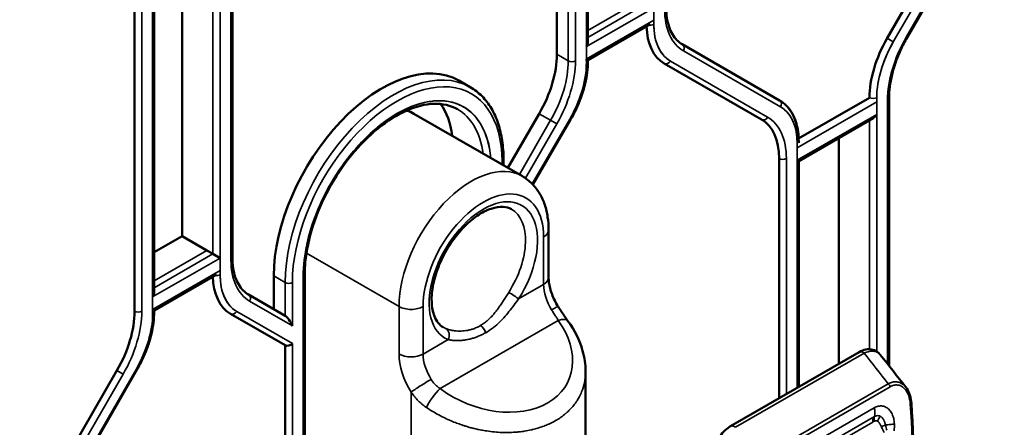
# Model space of a CAD drawing. Header units: millimetres. Extents: x 0 to 14369, y -869 to 2970.
# Tile 499 of 656: x 3604 to 3662, y 1329 to 1353. Entities that reach past the tile are written whole.
import ezdxf

# ---------------------------------------------------------------- set-up
doc = ezdxf.new("R2010")
doc.units = ezdxf.units.MM
doc.header["$LTSCALE"] = 10
doc.layers.add('Sichtbar (ISO)', color=7, linetype='Continuous', lineweight=50)
doc.layers.add('Sichtbar schmal (ISO)', color=7, linetype='Continuous', lineweight=35)

msp = doc.modelspace()

# ---------------------------------------------------------------- linework, layer by layer
at = {"layer": 'Sichtbar (ISO)'}
for p, q in [((3635.728, 1350.529), (3635.728, 1375.217)), ((3635.728, 1375.217), (3635.728, 1350.529)), ((3637.548, 1351.277), (3637.548, 1374.673)), ((3637.548, 1351.277), (3637.548, 1374.673)), ((3616.688, 1338.588), (3616.688, 1363.276)), ((3616.688, 1338.588), (3616.688, 1363.276)), ((3660.82, 1361.353), (3655.113, 1351.468)), ((3656.283, 1351.51), (3661.99, 1361.395)), ((3656.283, 1351.51), (3661.99, 1361.395)), ((3613.737, 1360.926), (3613.737, 1339.856)), ((3613.737, 1339.856), (3613.737, 1360.926)), ((3610.944, 1360.132), (3610.944, 1335.444)), ((3612.092, 1359.976), (3612.092, 1336.58)), ((3612.092, 1359.976), (3612.092, 1336.58)), ((3637.548, 1350.195), (3641.208, 1352.308)), ((3648.799, 1347.823), (3643.092, 1351.118)), ((3648.799, 1347.823), (3643.092, 1351.118)), ((3637.548, 1350.124), (3637.548, 1350.195)), ((3642.031, 1349.998), (3647.738, 1346.703)), ((3642.031, 1349.998), (3647.738, 1346.703)), ((3629.975, 1348.989), (3630.646, 1348.601)), ((3629.975, 1348.989), (3630.646, 1348.601)), ((3654.077, 1347.984), (3649.919, 1345.583)), ((3655.226, 1332.24), (3655.226, 1347.966)), ((3655.226, 1332.24), (3655.226, 1347.966)), ((3627.343, 1347.044), (3633.707, 1343.37)), ((3632.855, 1343.862), (3634.692, 1347.044)), ((3634.692, 1347.044), (3632.855, 1343.862)), ((3634.328, 1342.877), (3636.534, 1346.698)), ((3634.328, 1342.877), (3636.534, 1346.698)), ((3649.922, 1344.259), (3654.289, 1346.78)), ((3649.922, 1345.412), (3649.922, 1345.34)), ((3652.274, 1332.361), (3652.274, 1345.616)), ((3652.274, 1345.616), (3652.274, 1332.361)), ((3632.598, 1344.359), (3632.598, 1344.01)), ((3632.598, 1344.359), (3632.598, 1344.01)), ((3648.774, 1344.414), (3648.774, 1330.34)), ((3649.834, 1344.309), (3649.922, 1344.259)), ((3649.922, 1344.259), (3649.922, 1331.003)), ((3649.922, 1344.259), (3649.922, 1331.003)), ((3635.243, 1337.426), (3635.243, 1340.215)), ((3612.092, 1338.907), (3613.737, 1339.856)), ((3613.737, 1339.856), (3612.092, 1338.907)), ((3615.186, 1339.019), (3613.737, 1339.856)), ((3613.737, 1339.856), (3615.54, 1338.815)), ((3615.964, 1338.57), (3615.54, 1338.815)), ((3612.092, 1335.498), (3615.752, 1337.611)), ((3619.111, 1335.57), (3619.111, 1337.521)), ((3619.111, 1337.521), (3619.111, 1335.57)), ((3620.931, 1337.623), (3620.931, 1303.003)), ((3620.931, 1337.623), (3620.931, 1303.003)), ((3619.782, 1335.182), (3617.636, 1336.421)), ((3617.636, 1336.421), (3619.782, 1335.182)), ((3612.092, 1335.498), (3612.092, 1335.427)), ((3616.575, 1335.301), (3619.782, 1333.45)), ((3616.575, 1335.301), (3619.782, 1333.45)), ((3632.598, 1335.05), (3632.598, 1335.05)), ((3632.598, 1335.05), (3632.598, 1335.05)), ((3630.634, 1334.357), (3630.634, 1334.357)), ((3630.634, 1334.357), (3630.634, 1334.357)), ((3631.198, 1334.009), (3631.198, 1334.009)), ((3631.198, 1334.009), (3631.198, 1334.009)), ((3619.782, 1333.45), (3619.782, 1302.513)), ((3653.464, 1333.048), (3645.917, 1328.691)), ((3609.908, 1331.959), (3604.201, 1322.074)), ((3611.078, 1332.001), (3605.371, 1322.116)), ((3611.078, 1332.001), (3605.371, 1322.116)), ((3637.414, 1326.335), (3637.414, 1331.914)), ((3655.226, 1331.21), (3655.226, 1331.21)), ((3655.226, 1331.21), (3655.226, 1331.21))]:
    msp.add_line(p, q, dxfattribs=at)
for centre, major_axis, ratio, start_param, end_param in [((3644.531, 1354.328), (-2.5, -4.33), 0.57735, 5.522643, 6.283185), ((3637.248, 1351.103), (0.212, 0.367), 0.57735, 4.712389, 5.497787), ((3657.613, 1350.025), (-2.5, -4.33), 0.57735, 4.712389, 5.497787), ((3625.475, 1341.195), (4.5, 7.794), 0.57735, 0, 2.356194), ((3625.475, 1341.195), (4.5, 7.794), 0.57735, 0, 2.356194), ((3632.192, 1348.488), (2.5, 4.33), 0.57735, 4.712389, 5.497787), ((3632.192, 1348.488), (-2.5, -4.33), 0.57735, 1.570796, 2.356194), ((3624.343, 1341.848), (3, 5.196), 0.57735, 0, 0.134897), ((3624.343, 1341.848), (3.75, 6.495), 0.57735, 5.639684, 6.035395), ((3624.343, 1341.848), (3.75, 6.495), 0.57735, 5.639684, 6.035395), ((3645.238, 1342.373), (2.5, 4.33), 0.57735, 5.497787, 6.283185), ((3654.289, 1347.126), (-0.212, -0.367), 0.57735, 0.785398, 1.570796), ((3619.075, 1339.632), (-2.5, -4.33), 0.57735, 5.522643, 6.283185), ((3611.792, 1336.406), (0.212, 0.367), 0.57735, 4.712389, 5.497787), ((3607.408, 1333.403), (-2.5, -4.33), 0.57735, 1.570796, 2.356194), ((3619.995, 1334.713), (0.277, -0.48), 0.239146, 1.178097, 2.748894), ((3619.995, 1334.713), (0.277, -0.48), 0.239146, 1.178097, 2.748894), ((3619.995, 1333.674), (0.277, 0.16), 0.717439, 3.534292, 5.105088), ((3619.995, 1333.674), (0.277, 0.16), 0.717439, 3.534292, 5.105088), ((3653.714, 1332.615), (-0.25, 0.433), 0.57735, 6.282726, 6.283185)]:
    msp.add_ellipse(centre, major_axis=major_axis, ratio=ratio, start_param=start_param, end_param=end_param, dxfattribs=at)
for points, knots in [([(3642.144, 1353.284), (3642.144, 1353.071), (3642.159, 1352.868), (3642.215, 1352.488), (3642.257, 1352.311), (3642.366, 1351.986), (3642.433, 1351.839), (3642.588, 1351.578), (3642.676, 1351.463), (3642.87, 1351.267), (3642.977, 1351.185), (3643.092, 1351.118)], [3.1415927, 3.1415927, 3.1415927, 3.1415927, 3.2986723, 3.2986723, 3.4557519, 3.4557519, 3.6128316, 3.6128316, 3.7699112, 3.7699112, 3.9269908, 3.9269908, 3.9269908, 3.9269908]), ([(3642.144, 1353.284), (3642.144, 1353.071), (3642.159, 1352.868), (3642.215, 1352.488), (3642.257, 1352.311), (3642.366, 1351.986), (3642.433, 1351.839), (3642.588, 1351.578), (3642.676, 1351.463), (3642.87, 1351.267), (3642.977, 1351.185), (3643.092, 1351.118)], [3.1415927, 3.1415927, 3.1415927, 3.1415927, 3.2986723, 3.2986723, 3.4557519, 3.4557519, 3.6128316, 3.6128316, 3.7699112, 3.7699112, 3.9269908, 3.9269908, 3.9269908, 3.9269908]), ([(3656.283, 1351.51), (3656.149, 1351.277), (3656.025, 1351.039), (3655.802, 1350.556), (3655.703, 1350.311), (3655.531, 1349.823), (3655.459, 1349.579), (3655.342, 1349.099), (3655.299, 1348.862), (3655.24, 1348.402), (3655.226, 1348.179), (3655.226, 1347.966)], [2.3561945, 2.3561945, 2.3561945, 2.3561945, 2.5132741, 2.5132741, 2.6703538, 2.6703538, 2.8274334, 2.8274334, 2.984513, 2.984513, 3.1415927, 3.1415927, 3.1415927, 3.1415927]), ([(3656.283, 1351.51), (3656.149, 1351.277), (3656.025, 1351.039), (3655.802, 1350.556), (3655.703, 1350.311), (3655.531, 1349.823), (3655.459, 1349.579), (3655.342, 1349.099), (3655.299, 1348.862), (3655.24, 1348.402), (3655.226, 1348.179), (3655.226, 1347.966)], [2.3561945, 2.3561945, 2.3561945, 2.3561945, 2.5132741, 2.5132741, 2.6703538, 2.6703538, 2.8274334, 2.8274334, 2.984513, 2.984513, 3.1415927, 3.1415927, 3.1415927, 3.1415927]), ([(3637.548, 1350.124), (3637.548, 1349.909), (3637.533, 1349.688), (3637.476, 1349.236), (3637.433, 1349.006), (3637.321, 1348.541), (3637.251, 1348.306), (3637.086, 1347.839), (3636.992, 1347.606), (3636.779, 1347.146), (3636.662, 1346.919), (3636.534, 1346.698)], [0, 0, 0, 0, 0.1570796, 0.1570796, 0.3141593, 0.3141593, 0.4712389, 0.4712389, 0.6283185, 0.6283185, 0.7853982, 0.7853982, 0.7853982, 0.7853982]), ([(3637.548, 1350.124), (3637.548, 1349.928), (3637.536, 1349.727), (3637.485, 1349.292), (3637.444, 1349.057), (3637.332, 1348.582), (3637.263, 1348.343), (3637.097, 1347.865), (3637.001, 1347.626), (3636.785, 1347.156), (3636.665, 1346.924), (3636.534, 1346.698)], [6.2831853, 6.2831853, 6.2831853, 6.2831853, 6.4262655, 6.4262655, 6.586845, 6.586845, 6.7474245, 6.7474245, 6.908004, 6.908004, 7.0685835, 7.0685835, 7.0685835, 7.0685835]), ([(3632.598, 1344.359), (3632.598, 1344.744), (3632.572, 1345.116), (3632.466, 1345.825), (3632.387, 1346.161), (3632.176, 1346.79), (3632.044, 1347.083), (3631.728, 1347.616), (3631.544, 1347.857), (3631.129, 1348.277), (3630.898, 1348.456), (3630.646, 1348.601)], [0, 0, 0, 0, 0.1570796, 0.1570796, 0.3141593, 0.3141593, 0.4712389, 0.4712389, 0.6283185, 0.6283185, 0.7853982, 0.7853982, 0.7853982, 0.7853982]), ([(3632.598, 1344.359), (3632.598, 1344.744), (3632.572, 1345.116), (3632.466, 1345.825), (3632.387, 1346.161), (3632.176, 1346.79), (3632.044, 1347.083), (3631.728, 1347.616), (3631.544, 1347.857), (3631.129, 1348.277), (3630.898, 1348.456), (3630.646, 1348.601)], [0, 0, 0, 0, 0.1570796, 0.1570796, 0.3141593, 0.3141593, 0.4712389, 0.4712389, 0.6283185, 0.6283185, 0.7853982, 0.7853982, 0.7853982, 0.7853982]), ([(3648.799, 1347.823), (3648.945, 1347.738), (3649.08, 1347.634), (3649.321, 1347.39), (3649.428, 1347.251), (3649.609, 1346.945), (3649.684, 1346.777), (3649.804, 1346.421), (3649.849, 1346.231), (3649.908, 1345.834), (3649.922, 1345.626), (3649.922, 1345.412)], [5.4977871, 5.4977871, 5.4977871, 5.4977871, 5.6548668, 5.6548668, 5.8119464, 5.8119464, 5.969026, 5.969026, 6.1261057, 6.1261057, 6.2831853, 6.2831853, 6.2831853, 6.2831853]), ([(3648.799, 1347.823), (3648.949, 1347.736), (3649.087, 1347.629), (3649.332, 1347.378), (3649.439, 1347.234), (3649.622, 1346.918), (3649.697, 1346.746), (3649.815, 1346.378), (3649.859, 1346.182), (3649.91, 1345.795), (3649.922, 1345.606), (3649.922, 1345.412)], [5.4977871, 5.4977871, 5.4977871, 5.4977871, 5.6585239, 5.6585239, 5.8192606, 5.8192606, 5.9799973, 5.9799973, 6.1407341, 6.1407341, 6.2831853, 6.2831853, 6.2831853, 6.2831853]), ([(3629.896, 1347.302), (3629.496, 1347.533), (3629.023, 1347.645), (3627.998, 1347.606), (3627.453, 1347.471), (3626.345, 1346.976), (3625.783, 1346.624), (3624.688, 1345.735), (3624.155, 1345.198), (3623.173, 1343.99), (3622.724, 1343.319), (3621.96, 1341.913), (3621.644, 1341.178), (3621.177, 1339.722), (3621.026, 1339.001), (3620.942, 1338.084), (3620.931, 1337.85), (3620.931, 1337.623)], [0.785398, 0.785398, 0.785398, 0.785398, 1.13378, 1.13378, 1.457995, 1.457995, 1.771581, 1.771581, 2.085311, 2.085311, 2.400167, 2.400167, 2.715368, 2.715368, 3.029965, 3.029965, 3.141593, 3.141593, 3.141593, 3.141593]), ([(3629.896, 1347.302), (3629.496, 1347.533), (3629.023, 1347.645), (3627.998, 1347.606), (3627.453, 1347.471), (3626.345, 1346.976), (3625.783, 1346.624), (3624.688, 1345.735), (3624.155, 1345.198), (3623.173, 1343.99), (3622.724, 1343.319), (3621.96, 1341.913), (3621.644, 1341.178), (3621.177, 1339.722), (3621.026, 1339.001), (3620.942, 1338.084), (3620.931, 1337.85), (3620.931, 1337.623)], [0.785398, 0.785398, 0.785398, 0.785398, 1.13378, 1.13378, 1.457995, 1.457995, 1.771581, 1.771581, 2.085311, 2.085311, 2.400167, 2.400167, 2.715368, 2.715368, 3.029965, 3.029965, 3.141593, 3.141593, 3.141593, 3.141593]), ([(3635.243, 1340.215), (3635.243, 1340.474), (3635.225, 1340.728), (3635.151, 1341.223), (3635.095, 1341.464), (3634.94, 1341.926), (3634.841, 1342.148), (3634.595, 1342.563), (3634.448, 1342.756), (3634.109, 1343.099), (3633.917, 1343.249), (3633.707, 1343.37)], [0, 0, 0, 0, 0.1570796, 0.1570796, 0.3141593, 0.3141593, 0.4712389, 0.4712389, 0.6283185, 0.6283185, 0.7853982, 0.7853982, 0.7853982, 0.7853982]), ([(3629.061, 1334.506), (3628.844, 1334.631), (3628.665, 1334.839), (3628.45, 1335.391), (3628.392, 1335.679), (3628.37, 1336.322), (3628.401, 1336.672), (3628.551, 1337.41), (3628.671, 1337.798), (3628.991, 1338.569), (3629.192, 1338.953), (3629.654, 1339.672), (3629.915, 1340.008), (3630.467, 1340.594), (3630.757, 1340.845), (3631.328, 1341.237), (3631.61, 1341.38), (3632.131, 1341.556), (3632.37, 1341.588), (3632.763, 1341.563), (3632.922, 1341.514), (3633.061, 1341.434)], [2.356194, 2.356194, 2.356194, 2.356194, 2.789477, 2.789477, 3.102646, 3.102646, 3.401556, 3.401556, 3.703552, 3.703552, 4.008684, 4.008684, 4.314455, 4.314455, 4.618142, 4.618142, 4.917985, 4.917985, 5.219619, 5.219619, 5.497787, 5.497787, 5.497787, 5.497787]), ([(3616.688, 1338.588), (3616.688, 1338.375), (3616.703, 1338.172), (3616.759, 1337.791), (3616.802, 1337.614), (3616.911, 1337.289), (3616.977, 1337.142), (3617.132, 1336.881), (3617.22, 1336.766), (3617.415, 1336.57), (3617.521, 1336.488), (3617.636, 1336.421)], [3.1415927, 3.1415927, 3.1415927, 3.1415927, 3.2986723, 3.2986723, 3.4557519, 3.4557519, 3.6128316, 3.6128316, 3.7699112, 3.7699112, 3.9269908, 3.9269908, 3.9269908, 3.9269908]), ([(3616.688, 1338.588), (3616.688, 1338.375), (3616.703, 1338.172), (3616.759, 1337.791), (3616.802, 1337.614), (3616.911, 1337.289), (3616.977, 1337.142), (3617.132, 1336.881), (3617.22, 1336.766), (3617.415, 1336.57), (3617.521, 1336.488), (3617.636, 1336.421)], [3.1415927, 3.1415927, 3.1415927, 3.1415927, 3.2986723, 3.2986723, 3.4557519, 3.4557519, 3.6128316, 3.6128316, 3.7699112, 3.7699112, 3.9269908, 3.9269908, 3.9269908, 3.9269908]), ([(3635.799, 1335.72), (3635.728, 1335.835), (3635.661, 1335.954), (3635.542, 1336.196), (3635.489, 1336.319), (3635.398, 1336.562), (3635.36, 1336.682), (3635.3, 1336.915), (3635.278, 1337.027), (3635.249, 1337.239), (3635.243, 1337.337), (3635.243, 1337.426)], [2.300524, 2.300524, 2.300524, 2.300524, 2.4687377, 2.4687377, 2.6369515, 2.6369515, 2.8051652, 2.8051652, 2.9733789, 2.9733789, 3.1415927, 3.1415927, 3.1415927, 3.1415927]), ([(3635.799, 1335.72), (3635.933, 1335.505), (3636.075, 1335.296), (3636.27, 1335.021), (3636.327, 1334.941), (3636.382, 1334.864)], [0, 0, 0, 0, 0.0758258, 0.0758258, 0.1077761, 0.1077761, 0.1077761, 0.1077761]), ([(3612.092, 1335.427), (3612.092, 1335.212), (3612.077, 1334.991), (3612.02, 1334.539), (3611.977, 1334.309), (3611.865, 1333.844), (3611.795, 1333.61), (3611.631, 1333.142), (3611.536, 1332.909), (3611.324, 1332.449), (3611.206, 1332.222), (3611.078, 1332.001)], [0, 0, 0, 0, 0.1570796, 0.1570796, 0.3141593, 0.3141593, 0.4712389, 0.4712389, 0.6283185, 0.6283185, 0.7853982, 0.7853982, 0.7853982, 0.7853982]), ([(3612.092, 1335.427), (3612.092, 1335.231), (3612.08, 1335.03), (3612.029, 1334.595), (3611.988, 1334.36), (3611.876, 1333.886), (3611.807, 1333.646), (3611.641, 1333.168), (3611.545, 1332.929), (3611.329, 1332.459), (3611.209, 1332.227), (3611.078, 1332.001)], [6.2831853, 6.2831853, 6.2831853, 6.2831853, 6.4262655, 6.4262655, 6.586845, 6.586845, 6.7474245, 6.7474245, 6.908004, 6.908004, 7.0685835, 7.0685835, 7.0685835, 7.0685835]), ([(3636.382, 1334.864), (3636.772, 1334.323), (3637.068, 1333.731), (3637.354, 1332.729), (3637.414, 1332.318), (3637.414, 1331.914)], [0, 0, 0, 0, 0.2167686, 0.2167686, 0.3608834, 0.3608834, 0.3608834, 0.3608834]), ([(3653.464, 1333.048), (3653.592, 1333.121), (3653.728, 1333.174), (3654.003, 1333.223), (3654.146, 1333.22), (3654.393, 1333.152), (3654.502, 1333.095), (3654.62, 1332.995), (3654.647, 1332.968), (3654.672, 1332.94)], [0, 0, 0, 0, 0.0487306, 0.0487306, 0.0967987, 0.0967987, 0.1365635, 0.1365635, 0.1495427, 0.1495427, 0.1495427, 0.1495427]), ([(3656.212, 1330.989), (3656.295, 1330.883), (3656.364, 1330.759), (3656.47, 1330.483), (3656.506, 1330.327), (3656.531, 1330.128), (3656.534, 1330.089), (3656.537, 1330.049)], [0, 0, 0, 0, 0.0464692, 0.0464692, 0.0963292, 0.0963292, 0.1083603, 0.1083603, 0.1083603, 0.1083603]), ([(3644.961, 1327.027), (3644.96, 1327.197), (3644.985, 1327.378), (3645.087, 1327.704), (3645.154, 1327.855), (3645.316, 1328.129), (3645.412, 1328.256), (3645.621, 1328.478), (3645.737, 1328.577), (3645.878, 1328.667), (3645.898, 1328.679), (3645.917, 1328.691)], [0, 0, 0, 0, 0.0567267, 0.0567267, 0.1052116, 0.1052116, 0.1522458, 0.1522458, 0.1996317, 0.1996317, 0.2071699, 0.2071699, 0.2071699, 0.2071699])]:
    msp.add_open_spline(points, degree=3, knots=knots, dxfattribs=at)
for points in [[(3654.711, 1332.894), (3654.709, 1332.895), (3654.708, 1332.897), (3654.707, 1332.898)], [(3654.712, 1332.895), (3655.211, 1332.258), (3655.711, 1331.622), (3656.213, 1330.987)], [(3656.537, 1330.049), (3656.725, 1327.288), (3656.748, 1324.48), (3656.653, 1321.669)]]:
    msp.add_open_spline(points, degree=3, dxfattribs=at)
at = {"layer": 'Sichtbar schmal (ISO)'}
for p, q in [((3641.42, 1352.287), (3641.42, 1377.99)), ((3637.46, 1375.704), (3637.46, 1350.001)), ((3636.399, 1374.829), (3636.399, 1350.141)), ((3636.399, 1350.141), (3636.399, 1374.829)), ((3636.824, 1350.141), (3636.824, 1374.829)), ((3636.824, 1374.829), (3636.824, 1350.141)), ((3637.46, 1350.981), (3637.46, 1374.724)), ((3615.964, 1337.59), (3615.964, 1363.293)), ((3616.6, 1363.153), (3616.6, 1338.465)), ((3616.6, 1338.465), (3616.6, 1363.153)), ((3615.964, 1362.313), (3615.964, 1338.57)), ((3615.54, 1361.967), (3615.54, 1338.815)), ((3615.54, 1338.815), (3615.54, 1361.967)), ((3612.004, 1361.007), (3612.004, 1335.304)), ((3660.82, 1361.353), (3655.113, 1351.468)), ((3661.182, 1361.144), (3655.475, 1351.259)), ((3655.475, 1351.259), (3661.182, 1361.144)), ((3656.235, 1351.537), (3661.942, 1361.422)), ((3661.942, 1361.422), (3656.235, 1351.537)), ((3610.944, 1360.132), (3610.944, 1335.444)), ((3611.368, 1335.444), (3611.368, 1360.132)), ((3611.368, 1360.132), (3611.368, 1335.444)), ((3612.004, 1336.284), (3612.004, 1360.027)), ((3640.642, 1353.716), (3637.548, 1351.93)), ((3640.996, 1353.512), (3637.548, 1351.521)), ((3641.42, 1353.267), (3637.46, 1350.981)), ((3637.453, 1350.242), (3641.427, 1352.536)), ((3655.113, 1351.468), (3655.475, 1351.259)), ((3655.475, 1351.259), (3655.113, 1351.468)), ((3656.235, 1351.537), (3656.283, 1351.51)), ((3656.283, 1351.51), (3656.235, 1351.537)), ((3648.861, 1347.441), (3643.154, 1350.736)), ((3643.154, 1350.736), (3648.861, 1347.441)), ((3636.399, 1350.141), (3635.728, 1350.529)), ((3635.728, 1350.529), (3636.399, 1350.141)), ((3642.393, 1350.136), (3648.1, 1346.841)), ((3648.1, 1346.841), (3642.393, 1350.136)), ((3654.508, 1347.743), (3649.828, 1345.04)), ((3654.501, 1333.085), (3654.501, 1347.984)), ((3655.138, 1347.844), (3655.138, 1332.352)), ((3655.138, 1332.352), (3655.138, 1347.844)), ((3635.364, 1346.656), (3633.527, 1343.474)), ((3633.527, 1343.474), (3635.364, 1346.656)), ((3634.288, 1342.918), (3636.487, 1346.726)), ((3636.487, 1346.726), (3634.288, 1342.918)), ((3634.692, 1347.044), (3635.364, 1346.656)), ((3635.364, 1346.656), (3634.692, 1347.044)), ((3635.726, 1346.447), (3635.364, 1346.656)), ((3635.364, 1346.656), (3635.726, 1346.447)), ((3636.534, 1346.698), (3636.487, 1346.726)), ((3636.487, 1346.726), (3636.534, 1346.698)), ((3649.834, 1344.309), (3654.501, 1347.004)), ((3654.077, 1346.657), (3654.077, 1333.213)), ((3654.077, 1333.213), (3654.077, 1346.657)), ((3654.501, 1347.004), (3654.501, 1333.085)), ((3635.726, 1346.447), (3633.885, 1343.258)), ((3633.885, 1343.258), (3635.726, 1346.447)), ((3649.834, 1345.289), (3649.834, 1330.952)), ((3632.51, 1344.236), (3632.51, 1344.061)), ((3632.51, 1344.061), (3632.51, 1344.236)), ((3648.774, 1344.414), (3648.774, 1330.34)), ((3649.198, 1330.585), (3649.198, 1344.414)), ((3649.198, 1344.414), (3649.198, 1330.585)), ((3649.834, 1330.952), (3649.834, 1344.309)), ((3634.95, 1339.807), (3634.95, 1337.018)), ((3615.186, 1339.019), (3612.092, 1337.233)), ((3615.964, 1338.57), (3612.004, 1336.284)), ((3615.54, 1338.815), (3612.092, 1336.825)), ((3621.03, 1338.862), (3626.465, 1335.724)), ((3611.997, 1335.545), (3615.971, 1337.839)), ((3619.111, 1337.521), (3619.782, 1337.133)), ((3619.782, 1337.133), (3619.111, 1337.521)), ((3620.843, 1337.5), (3620.843, 1302.881)), ((3620.843, 1302.881), (3620.843, 1337.5)), ((3619.782, 1337.133), (3619.782, 1335.182)), ((3619.782, 1335.182), (3619.782, 1337.133)), ((3620.207, 1334.59), (3620.207, 1337.133)), ((3620.207, 1337.133), (3620.207, 1334.59)), ((3634.95, 1337.018), (3633.486, 1336.173)), ((3620.207, 1334.59), (3617.698, 1336.039)), ((3617.698, 1336.039), (3620.207, 1334.59)), ((3626.465, 1335.724), (3626.465, 1332.935)), ((3627.879, 1332.935), (3627.879, 1335.724)), ((3616.937, 1335.439), (3620.207, 1333.551)), ((3620.207, 1333.551), (3616.937, 1335.439)), ((3628.877, 1330.903), (3635.813, 1334.907)), ((3629.343, 1333.781), (3627.879, 1332.935)), ((3619.782, 1333.45), (3619.782, 1302.513)), ((3620.207, 1302.513), (3620.207, 1333.551)), ((3620.207, 1333.551), (3620.207, 1302.513)), ((3646.217, 1328.633), (3653.764, 1332.99)), ((3609.908, 1331.959), (3604.201, 1322.074)), ((3610.27, 1331.75), (3604.563, 1321.865)), ((3604.563, 1321.865), (3610.27, 1331.75)), ((3605.324, 1322.144), (3611.031, 1332.029)), ((3611.031, 1332.029), (3605.324, 1322.144)), ((3610.27, 1331.75), (3609.908, 1331.959)), ((3609.908, 1331.959), (3610.27, 1331.75)), ((3611.078, 1332.001), (3611.031, 1332.029)), ((3611.031, 1332.029), (3611.078, 1332.001)), ((3655.182, 1331.188), (3648.77, 1327.487)), ((3648.884, 1327.312), (3655.296, 1331.014)), ((3627.172, 1330.701), (3627.172, 1323.885)), ((3654.36, 1329.783), (3650.126, 1327.339)), ((3654.365, 1329.265), (3650.131, 1326.82)), ((3654.37, 1329.268), (3654.365, 1329.265)), ((3654.268, 1328.94), (3650.135, 1326.554))]:
    msp.add_line(p, q, dxfattribs=at)
for centre, major_axis, ratio, start_param, end_param in [((3645.804, 1355.326), (-2.65, -4.59), 0.57735, 5.497787, 6.283185), ((3645.804, 1355.326), (-2.65, -4.59), 0.57735, 5.497787, 6.283185), ((3641.208, 1352.41), (-0.3, 0), 0.57735, 1.212477, 2.356194), ((3644.743, 1354.206), (-2.35, -4.07), 0.57735, 5.433914, 6.283185), ((3644.743, 1354.206), (-2.35, -4.07), 0.57735, 5.497787, 6.283185), ((3644.531, 1354.328), (-2.5, -4.33), 0.57735, 5.522643, 6.283185), ((3642.942, 1350.858), (0.15, 0.26), 0.816497, 4.712389, 6.283185), ((3642.942, 1350.858), (0.15, 0.26), 0.816497, 4.712389, 6.283185), ((3657.613, 1350.025), (-2.5, -4.33), 0.57735, 4.712389, 5.497787), ((3657.825, 1349.902), (-2.35, -4.07), 0.57735, 4.712389, 5.56166), ((3657.825, 1349.902), (-2.35, -4.07), 0.57735, 4.712389, 5.497787), ((3658.885, 1350.007), (2.65, 4.59), 0.57735, 1.570796, 2.356194), ((3658.885, 1350.007), (-2.65, -4.59), 0.57735, 4.712389, 5.497787), ((3632.864, 1348.1), (-2.5, -4.33), 0.57735, 1.570796, 2.356194), ((3632.864, 1348.1), (2.5, 4.33), 0.57735, 4.712389, 5.497787), ((3633.076, 1347.977), (-2.65, -4.59), 0.57735, 1.570796, 2.356194), ((3633.076, 1347.977), (2.65, 4.59), 0.57735, 4.712389, 5.497787), ((3636.612, 1350.263), (-0.3, 0), 0.57735, 0.785398, 2.356194), ((3636.612, 1350.263), (0.3, 0), 0.57735, 3.926991, 5.497787), ((3634.137, 1348.082), (2.35, 4.07), 0.57735, 4.712389, 5.56166), ((3634.137, 1348.082), (2.35, 4.07), 0.57735, 4.712389, 5.497787), ((3637.248, 1350.124), (0.3, 0), 0.57735, 5.497787, 6.283185), ((3642.181, 1350.258), (-0.15, -0.26), 0.816497, 0, 1.570796), ((3642.181, 1350.258), (-0.15, -0.26), 0.816497, 0, 1.570796), ((3626.146, 1340.807), (4.5, 7.794), 0.57735, 0, 2.356194), ((3626.146, 1340.807), (4.5, 7.794), 0.57735, 0, 2.356194), ((3626.358, 1340.684), (4.35, 7.534), 0.57735, 5.497787, 8.63938), ((3626.358, 1340.684), (4.35, 7.534), 0.57735, 5.497787, 8.63938), ((3626.358, 1340.684), (3.9, 6.755), 0.57735, 5.590025, 8.63938), ((3648.649, 1347.563), (0.15, 0.26), 0.816497, 4.712389, 6.283185), ((3648.649, 1347.563), (0.15, 0.26), 0.816497, 4.712389, 6.283185), ((3654.289, 1348.106), (0.3, 0), 0.57735, 3.926991, 5.497787), ((3654.926, 1347.966), (0.3, 0), 0.57735, 5.497787, 6.283185), ((3654.926, 1347.966), (0.3, 0), 0.57735, 5.497787, 6.283185), ((3626.146, 1340.807), (3.75, 6.495), 0.57735, 5.639684, 6.283185), ((3626.146, 1340.807), (3.75, 6.495), 0.57735, 5.639684, 6.283185), ((3646.511, 1343.37), (2.35, 4.07), 0.57735, 5.497787, 6.283185), ((3646.511, 1343.37), (2.35, 4.07), 0.57735, 5.433914, 6.283185), ((3647.888, 1346.963), (-0.15, -0.26), 0.816497, 0, 1.570796), ((3647.888, 1346.963), (-0.15, -0.26), 0.816497, 0, 1.570796), ((3645.238, 1342.373), (2.5, 4.33), 0.57735, 5.497787, 6.283185), ((3645.45, 1342.251), (2.65, 4.59), 0.57735, 5.497787, 6.283185), ((3645.45, 1342.251), (2.65, 4.59), 0.57735, 5.497787, 6.283185), ((3649.622, 1345.412), (0.3, 0), 0.57735, 5.497787, 6.283185), ((3632.298, 1344.359), (0.3, 0), 0.57735, 5.497787, 6.283185), ((3632.298, 1344.359), (0.3, 0), 0.57735, 5.497787, 6.283185), ((3648.986, 1344.537), (0.3, 0), 0.57735, 3.926991, 5.497787), ((3648.986, 1344.537), (-0.3, 0), 0.57735, 0.785398, 2.356194), ((3630.707, 1338.174), (3, 5.196), 0.57735, 0, 2.356194), ((3631.414, 1337.766), (2.5, 4.33), 0.57735, 5.497787, 8.63938), ((3631.414, 1337.766), (-2.25, -3.897), 0.57735, 1.494329, 6.359653), ((3631.061, 1337.97), (2, 3.464), 0.57735, 4.635921, 6.283185), ((3634.243, 1340.215), (1, 0), 0.57735, 5.497787, 6.283185), ((3616.388, 1338.588), (0.3, 0), 0.57735, 5.497787, 6.283185), ((3616.388, 1338.588), (0.3, 0), 0.57735, 5.497787, 6.283185), ((3620.348, 1340.629), (-2.65, -4.59), 0.57735, 5.497787, 6.283185), ((3620.348, 1340.629), (-2.65, -4.59), 0.57735, 5.497787, 6.283185), ((3619.287, 1339.509), (-2.35, -4.07), 0.57735, 5.433914, 6.283185), ((3619.075, 1339.632), (-2.5, -4.33), 0.57735, 5.522643, 6.283185), ((3615.752, 1337.713), (-0.3, 0), 0.57735, 1.212477, 2.356194), ((3619.287, 1339.509), (-2.35, -4.07), 0.57735, 5.497787, 6.283185), ((3620.631, 1337.623), (0.3, 0), 0.57735, 5.497787, 6.283185), ((3620.631, 1337.623), (0.3, 0), 0.57735, 5.497787, 6.283185), ((3634.243, 1337.426), (1, 0), 0.57735, 5.497787, 6.283185), ((3619.995, 1337.255), (0.3, 0), 0.57735, 3.926991, 5.497787), ((3619.995, 1337.255), (-0.3, 0), 0.57735, 0.785398, 2.356194), ((3636.364, 1336.201), (1, -1.732), 0.57735, 3.926991, 4.768059), ((3617.486, 1336.161), (0.15, 0.26), 0.816497, 4.712389, 6.283185), ((3617.486, 1336.161), (0.15, 0.26), 0.816497, 4.712389, 6.283185), ((3633.132, 1336.377), (-0.422, 0.269), 0.062375, 3.758453, 5.329249), ((3608.681, 1333.385), (2.35, 4.07), 0.57735, 4.712389, 5.56166), ((3627.172, 1336.133), (1, 0), 0.57735, 3.926991, 5.497791), ((3634.95, 1335.192), (0.849, 0.528), 0.045431, 0, 0.954585), ((3607.408, 1333.403), (-2.5, -4.33), 0.57735, 1.570796, 2.356194), ((3607.62, 1333.28), (-2.65, -4.59), 0.57735, 1.570796, 2.356194), ((3607.62, 1333.28), (2.65, 4.59), 0.57735, 4.712389, 5.497787), ((3611.156, 1335.566), (-0.3, 0), 0.57735, 0.785398, 2.356194), ((3611.156, 1335.566), (0.3, 0), 0.57735, 3.926991, 5.497787), ((3608.681, 1333.385), (2.35, 4.07), 0.57735, 4.712389, 5.497787), ((3611.792, 1335.427), (0.3, 0), 0.57735, 5.497787, 6.283185), ((3616.725, 1335.561), (-0.15, -0.26), 0.816497, 0, 1.570796), ((3616.725, 1335.561), (-0.15, -0.26), 0.816497, 0, 1.570796), ((3635.571, 1334.279), (0.811, 0.585), 0.445124, 6.283182, 7.255832), ((3631.656, 1333.592), (4.728, -2.275), 0.715187, 4.454413, 7.203922), ((3631.061, 1337.97), (-2, -3.464), 0.57735, 0, 0.076468), ((3628.989, 1333.985), (0.191, 0.462), 0.814111, 4.60477, 6.175567), ((3631.236, 1334.194), (0.25, -0.433), 0.57735, 1.233987, 2.356194), ((3627.172, 1333.344), (-1, 0), 0.57735, 0.785398, 2.356194), ((3628.586, 1331.711), (-1.5, 2.598), 0.57735, 0.785398, 1.626467), ((3629.293, 1332.119), (-1, 1.732), 0.57735, 0.785398, 1.626467), ((3653.714, 1332.615), (-0.25, 0.433), 0.57735, 5.355885, 6.282726), ((3627.879, 1331.11), (-0.849, -0.528), 0.045431, 4.096178, 5.666975), ((3628.635, 1330.275), (0.593, 0.805), 0.233296, 0.864848, 2.368973), ((3655.162, 1331.038), (0.1, -0.173), 0.57735, 1.116979, 2.214286), ((3653.691, 1329.904), (0.5, -0.866), 0.57735, 0.473838, 1.116979), ((3656.337, 1330.036), (0.2, 0.014), 0.219993, 5.431759, 6.282686), ((3654.669, 1328.927), (0.25, -0.433), 0.57735, 3.732069, 4.279728), ((3654.881, 1328.952), (-0.212, -0.453), 0.638876, 4.24929, 4.926404), ((3646.167, 1328.258), (-0.25, 0.433), 0.57735, 5.355885, 6.283134), ((3654.354, 1328.972), (0.0663, 0.0311), 0.175017, 1.20853, 1.746408), ((3655.084, 1328.682), (0.462, 0.19), 0.222457, 1.634162, 2.198244)]:
    msp.add_ellipse(centre, major_axis=major_axis, ratio=ratio, start_param=start_param, end_param=end_param, dxfattribs=at)
for points, knots in [([(3631.851, 1344.442), (3631.82, 1344.82), (3631.758, 1345.168), (3631.662, 1345.496), (3631.518, 1345.986), (3631.298, 1346.431), (3631.016, 1346.785), (3630.733, 1347.139), (3630.388, 1347.403), (3629.993, 1347.573), (3629.597, 1347.744), (3629.151, 1347.822), (3628.673, 1347.802), (3628.196, 1347.781), (3627.686, 1347.662), (3627.165, 1347.451), (3626.645, 1347.239), (3626.113, 1346.934), (3625.592, 1346.549), (3625.071, 1346.163), (3624.56, 1345.698), (3624.081, 1345.17), (3623.602, 1344.642), (3623.153, 1344.052), (3622.755, 1343.425), (3622.356, 1342.798), (3622.007, 1342.134), (3621.723, 1341.458), (3621.438, 1340.782), (3621.217, 1340.095), (3621.068, 1339.431), (3620.919, 1338.766), (3620.843, 1338.125), (3620.843, 1337.5)], [0.030047, 0.030047, 0.030047, 0.030047, 0.0909091, 0.0909091, 0.0909091, 0.1818182, 0.1818182, 0.1818182, 0.2727273, 0.2727273, 0.2727273, 0.3636364, 0.3636364, 0.3636364, 0.4545455, 0.4545455, 0.4545455, 0.5454545, 0.5454545, 0.5454545, 0.6363636, 0.6363636, 0.6363636, 0.7272727, 0.7272727, 0.7272727, 0.8181818, 0.8181818, 0.8181818, 0.9090909, 0.9090909, 0.9090909, 1, 1, 1, 1]), ([(3631.236, 1334.603), (3631.318, 1334.65), (3631.399, 1334.704), (3631.478, 1334.762), (3631.549, 1334.814), (3631.617, 1334.871), (3631.684, 1334.931), (3631.745, 1334.985), (3631.804, 1335.043), (3631.862, 1335.103), (3631.916, 1335.159), (3631.969, 1335.217), (3632.021, 1335.278), (3632.071, 1335.337), (3632.12, 1335.397), (3632.168, 1335.46), (3632.217, 1335.522), (3632.264, 1335.587), (3632.312, 1335.653), (3632.36, 1335.721), (3632.409, 1335.79), (3632.456, 1335.861), (3632.505, 1335.934), (3632.554, 1336.009), (3632.603, 1336.084), (3632.652, 1336.16), (3632.701, 1336.236), (3632.75, 1336.314), (3632.8, 1336.393), (3632.851, 1336.473), (3632.902, 1336.554)], [0, 0, 0, 0, 0.124757, 0.124757, 0.124757, 0.2366176, 0.2366176, 0.2366176, 0.3380991, 0.3380991, 0.3380991, 0.4321823, 0.4321823, 0.4321823, 0.5231334, 0.5231334, 0.5231334, 0.6144516, 0.6144516, 0.6144516, 0.7083022, 0.7083022, 0.7083022, 0.8046755, 0.8046755, 0.8046755, 0.9010641, 0.9010641, 0.9010641, 1, 1, 1, 1]), ([(3633.486, 1336.173), (3633.389, 1336.041), (3633.294, 1335.911), (3633.201, 1335.786), (3633.107, 1335.662), (3633.016, 1335.542), (3632.919, 1335.422), (3632.821, 1335.302), (3632.718, 1335.181), (3632.611, 1335.064), (3632.505, 1334.948), (3632.396, 1334.836), (3632.283, 1334.731), (3632.17, 1334.627), (3632.053, 1334.529), (3631.932, 1334.438), (3631.811, 1334.347), (3631.685, 1334.263), (3631.554, 1334.188)], [0, 0, 0, 0, 0.1666667, 0.1666667, 0.1666667, 0.3333333, 0.3333333, 0.3333333, 0.5, 0.5, 0.5, 0.6666667, 0.6666667, 0.6666667, 0.8333333, 0.8333333, 0.8333333, 1, 1, 1, 1]), ([(3635.813, 1334.907), (3635.784, 1334.955), (3635.754, 1335.004), (3635.722, 1335.054), (3635.694, 1335.098), (3635.666, 1335.144), (3635.636, 1335.19), (3635.61, 1335.231), (3635.583, 1335.273), (3635.556, 1335.315), (3635.532, 1335.353), (3635.508, 1335.391), (3635.484, 1335.429), (3635.463, 1335.462), (3635.442, 1335.495), (3635.421, 1335.528)], [0.0000001, 0.0000001, 0.0000001, 0.0000001, 0.2490319, 0.2490319, 0.2490319, 0.4722975, 0.4722975, 0.4722975, 0.6714764, 0.6714764, 0.6714764, 0.8473439, 0.8473439, 0.8473439, 1, 1, 1, 1]), ([(3629.219, 1334.427), (3629.281, 1334.402), (3629.408, 1334.359), (3629.609, 1334.314), (3629.807, 1334.288), (3630.003, 1334.279), (3630.199, 1334.285), (3630.395, 1334.306), (3630.593, 1334.344), (3630.798, 1334.402), (3631.015, 1334.485), (3631.161, 1334.559), (3631.236, 1334.603)], [0, 0, 0, 0, 0.119278, 0.225308, 0.323264, 0.417631, 0.509695, 0.599539, 0.690132, 0.784917, 0.88719, 1, 1, 1, 1]), ([(3629.343, 1333.781), (3629.412, 1333.765), (3629.486, 1333.753), (3629.564, 1333.744), (3629.608, 1333.739), (3629.653, 1333.735), (3629.699, 1333.732), (3629.726, 1333.73), (3629.753, 1333.729), (3629.78, 1333.728), (3629.848, 1333.725), (3629.919, 1333.726), (3629.992, 1333.728), (3630.031, 1333.73), (3630.07, 1333.732), (3630.111, 1333.735), (3630.141, 1333.737), (3630.172, 1333.74), (3630.203, 1333.744), (3630.273, 1333.751), (3630.343, 1333.761), (3630.415, 1333.774), (3630.465, 1333.782), (3630.515, 1333.792), (3630.566, 1333.803), (3630.586, 1333.808), (3630.605, 1333.812), (3630.625, 1333.817), (3630.695, 1333.834), (3630.766, 1333.853), (3630.838, 1333.875), (3630.91, 1333.897), (3630.982, 1333.922), (3631.055, 1333.95), (3631.136, 1333.981), (3631.216, 1334.016), (3631.298, 1334.054), (3631.383, 1334.095), (3631.468, 1334.139), (3631.554, 1334.188)], [0, 0, 0, 0, 0.128439, 0.128439, 0.128439, 0.2, 0.2, 0.2, 0.241507, 0.241507, 0.241507, 0.344565, 0.344565, 0.344565, 0.4, 0.4, 0.4, 0.442287, 0.442287, 0.442287, 0.535771, 0.535771, 0.535771, 0.6, 0.6, 0.6, 0.6248, 0.6248, 0.6248, 0.712378, 0.712378, 0.712378, 0.8, 0.8, 0.8, 0.89749, 0.89749, 0.89749, 1, 1, 1, 1]), ([(3654.707, 1332.898), (3654.703, 1332.904), (3654.698, 1332.909), (3654.693, 1332.915), (3654.656, 1332.958), (3654.613, 1332.995), (3654.565, 1333.024), (3654.563, 1333.026), (3654.561, 1333.027), (3654.558, 1333.028), (3654.493, 1333.066), (3654.418, 1333.091), (3654.336, 1333.101), (3654.291, 1333.107), (3654.244, 1333.108), (3654.195, 1333.106), (3654.153, 1333.104), (3654.109, 1333.098), (3654.064, 1333.09), (3653.967, 1333.071), (3653.864, 1333.038), (3653.764, 1332.99)], [0.3639876, 0.3639876, 0.3639876, 0.3639876, 0.3795341, 0.3795341, 0.3795341, 0.5, 0.5, 0.5, 0.5057525, 0.5057525, 0.5057525, 0.6666667, 0.6666667, 0.6666667, 0.7555871, 0.7555871, 0.7555871, 0.8333333, 0.8333333, 0.8333333, 1, 1, 1, 1]), ([(3628.079, 1329.795), (3628.21, 1329.706), (3628.344, 1329.621), (3628.481, 1329.539), (3628.494, 1329.532), (3628.506, 1329.524), (3628.519, 1329.517), (3628.644, 1329.443), (3628.771, 1329.373), (3628.9, 1329.305), (3628.921, 1329.294), (3628.942, 1329.284), (3628.963, 1329.273), (3629.085, 1329.21), (3629.208, 1329.151), (3629.333, 1329.094), (3629.365, 1329.08), (3629.397, 1329.066), (3629.429, 1329.052), (3629.544, 1329.001), (3629.66, 1328.953), (3629.778, 1328.907), (3629.821, 1328.89), (3629.865, 1328.874), (3629.909, 1328.858), (3630.015, 1328.818), (3630.123, 1328.781), (3630.231, 1328.745), (3630.286, 1328.727), (3630.342, 1328.71), (3630.397, 1328.693), (3630.494, 1328.663), (3630.591, 1328.636), (3630.689, 1328.61), (3630.76, 1328.591), (3630.831, 1328.573), (3630.902, 1328.556), (3630.985, 1328.536), (3631.067, 1328.517), (3631.149, 1328.5), (3631.249, 1328.479), (3631.349, 1328.461), (3631.448, 1328.444), (3631.502, 1328.434), (3631.556, 1328.426), (3631.61, 1328.418), (3631.763, 1328.395), (3631.915, 1328.376), (3632.067, 1328.362), (3632.218, 1328.348), (3632.369, 1328.338), (3632.518, 1328.333), (3632.602, 1328.33), (3632.685, 1328.329), (3632.767, 1328.329), (3632.832, 1328.329), (3632.897, 1328.33), (3632.962, 1328.331), (3633.108, 1328.335), (3633.252, 1328.343), (3633.394, 1328.356), (3633.439, 1328.36), (3633.484, 1328.364), (3633.529, 1328.369), (3633.625, 1328.379), (3633.72, 1328.392), (3633.814, 1328.406), (3633.951, 1328.427), (3634.086, 1328.452), (3634.219, 1328.482), (3634.246, 1328.488), (3634.274, 1328.494), (3634.301, 1328.501), (3634.405, 1328.526), (3634.508, 1328.553), (3634.609, 1328.583), (3634.735, 1328.621), (3634.859, 1328.663), (3634.98, 1328.709), (3635, 1328.716), (3635.02, 1328.724), (3635.039, 1328.732), (3635.139, 1328.771), (3635.236, 1328.813), (3635.33, 1328.858), (3635.443, 1328.911), (3635.552, 1328.968), (3635.657, 1329.029), (3635.673, 1329.038), (3635.689, 1329.048), (3635.705, 1329.057), (3635.793, 1329.109), (3635.879, 1329.165), (3635.961, 1329.222), (3636.058, 1329.29), (3636.152, 1329.362), (3636.24, 1329.437), (3636.251, 1329.445), (3636.261, 1329.454), (3636.271, 1329.463), (3636.349, 1329.53), (3636.423, 1329.599), (3636.493, 1329.671), (3636.573, 1329.752), (3636.648, 1329.837), (3636.718, 1329.924), (3636.788, 1330.012), (3636.853, 1330.102), (3636.913, 1330.195), (3636.96, 1330.268), (3637.004, 1330.342), (3637.044, 1330.418), (3637.056, 1330.439), (3637.067, 1330.461), (3637.078, 1330.483), (3637.128, 1330.581), (3637.172, 1330.682), (3637.211, 1330.785), (3637.226, 1330.823), (3637.24, 1330.862), (3637.253, 1330.901), (3637.275, 1330.967), (3637.294, 1331.034), (3637.312, 1331.101), (3637.333, 1331.184), (3637.352, 1331.268), (3637.367, 1331.353), (3637.371, 1331.378), (3637.375, 1331.404), (3637.379, 1331.429), (3637.395, 1331.54), (3637.406, 1331.653), (3637.411, 1331.767), (3637.413, 1331.816), (3637.414, 1331.865), (3637.414, 1331.914)], [0, 0, 0, 0, 0.0277778, 0.0277778, 0.0277778, 0.0303196, 0.0303196, 0.0303196, 0.0555556, 0.0555556, 0.0555556, 0.0596155, 0.0596155, 0.0596155, 0.0833333, 0.0833333, 0.0833333, 0.0893407, 0.0893407, 0.0893407, 0.1111111, 0.1111111, 0.1111111, 0.1191849, 0.1191849, 0.1191849, 0.1388889, 0.1388889, 0.1388889, 0.1490276, 0.1490276, 0.1490276, 0.1666667, 0.1666667, 0.1666667, 0.1795471, 0.1795471, 0.1795471, 0.1944444, 0.1944444, 0.1944444, 0.2124792, 0.2124792, 0.2124792, 0.2222222, 0.2222222, 0.2222222, 0.25, 0.25, 0.25, 0.2777778, 0.2777778, 0.2777778, 0.293274, 0.293274, 0.293274, 0.3055556, 0.3055556, 0.3055556, 0.3333333, 0.3333333, 0.3333333, 0.342129, 0.342129, 0.342129, 0.3611111, 0.3611111, 0.3611111, 0.3888889, 0.3888889, 0.3888889, 0.3946463, 0.3946463, 0.3946463, 0.4166667, 0.4166667, 0.4166667, 0.4444444, 0.4444444, 0.4444444, 0.4490479, 0.4490479, 0.4490479, 0.4722222, 0.4722222, 0.4722222, 0.5, 0.5, 0.5, 0.5041905, 0.5041905, 0.5041905, 0.5277778, 0.5277778, 0.5277778, 0.5555556, 0.5555556, 0.5555556, 0.5587749, 0.5587749, 0.5587749, 0.5833333, 0.5833333, 0.5833333, 0.6111111, 0.6111111, 0.6111111, 0.6388889, 0.6388889, 0.6388889, 0.6605339, 0.6605339, 0.6605339, 0.6666667, 0.6666667, 0.6666667, 0.6944444, 0.6944444, 0.6944444, 0.7047895, 0.7047895, 0.7047895, 0.7222222, 0.7222222, 0.7222222, 0.7436739, 0.7436739, 0.7436739, 0.75, 0.75, 0.75, 0.7777778, 0.7777778, 0.7777778, 0.7895509, 0.7895509, 0.7895509, 0.7895509]), ([(3628.35, 1331.446), (3628.379, 1331.4), (3628.409, 1331.355), (3628.442, 1331.311), (3628.471, 1331.272), (3628.502, 1331.234), (3628.534, 1331.197), (3628.564, 1331.164), (3628.594, 1331.132), (3628.626, 1331.101), (3628.655, 1331.073), (3628.684, 1331.047), (3628.715, 1331.021), (3628.742, 1330.998), (3628.77, 1330.976), (3628.799, 1330.956), (3628.825, 1330.937), (3628.851, 1330.919), (3628.877, 1330.903)], [0.0000001, 0.0000001, 0.0000001, 0.0000001, 0.210617, 0.210617, 0.210617, 0.4026367, 0.4026367, 0.4026367, 0.5771605, 0.5771605, 0.5771605, 0.7347993, 0.7347993, 0.7347993, 0.875769, 0.875769, 0.875769, 1, 1, 1, 1]), ([(3656.212, 1330.989), (3656.18, 1331.03), (3656.146, 1331.065), (3656.11, 1331.099), (3656.051, 1331.152), (3655.985, 1331.198), (3655.911, 1331.232), (3655.837, 1331.267), (3655.756, 1331.29), (3655.675, 1331.298), (3655.595, 1331.306), (3655.516, 1331.301), (3655.433, 1331.282), (3655.351, 1331.264), (3655.265, 1331.233), (3655.182, 1331.188)], [0.4222342, 0.4222342, 0.4222342, 0.4222342, 0.5, 0.5, 0.5, 0.625, 0.625, 0.625, 0.75, 0.75, 0.75, 0.875, 0.875, 0.875, 1, 1, 1, 1]), ([(3655.296, 1331.014), (3655.365, 1331.054), (3655.434, 1331.082), (3655.504, 1331.1), (3655.508, 1331.1), (3655.511, 1331.101), (3655.515, 1331.102), (3655.582, 1331.117), (3655.649, 1331.122), (3655.715, 1331.116), (3655.722, 1331.116), (3655.73, 1331.115), (3655.737, 1331.114), (3655.764, 1331.111), (3655.791, 1331.105), (3655.818, 1331.098), (3655.852, 1331.089), (3655.885, 1331.077), (3655.918, 1331.062), (3655.928, 1331.057), (3655.938, 1331.052), (3655.949, 1331.046), (3655.97, 1331.035), (3655.991, 1331.022), (3656.011, 1331.008), (3656.041, 1330.988), (3656.07, 1330.965), (3656.098, 1330.939), (3656.112, 1330.926), (3656.126, 1330.912), (3656.14, 1330.898), (3656.152, 1330.884), (3656.164, 1330.87), (3656.176, 1330.856), (3656.201, 1330.826), (3656.224, 1330.794), (3656.246, 1330.76), (3656.265, 1330.731), (3656.282, 1330.702), (3656.298, 1330.671), (3656.32, 1330.629), (3656.34, 1330.584), (3656.359, 1330.537), (3656.379, 1330.486), (3656.397, 1330.432), (3656.412, 1330.374), (3656.42, 1330.345), (3656.427, 1330.315), (3656.434, 1330.285), (3656.452, 1330.2), (3656.464, 1330.109), (3656.471, 1330.012)], [0, 0, 0, 0, 0.135592, 0.135592, 0.135592, 0.142857, 0.142857, 0.142857, 0.271882, 0.271882, 0.271882, 0.285714, 0.285714, 0.285714, 0.33963, 0.33963, 0.33963, 0.406914, 0.406914, 0.406914, 0.428571, 0.428571, 0.428571, 0.473071, 0.473071, 0.473071, 0.538133, 0.538133, 0.538133, 0.571429, 0.571429, 0.571429, 0.601841, 0.601841, 0.601841, 0.663725, 0.663725, 0.663725, 0.714286, 0.714286, 0.714286, 0.782543, 0.782543, 0.782543, 0.857143, 0.857143, 0.857143, 0.894975, 0.894975, 0.894975, 1, 1, 1, 1]), ([(3628.079, 1329.795), (3628.036, 1329.824), (3627.993, 1329.855), (3627.949, 1329.888), (3627.902, 1329.923), (3627.855, 1329.961), (3627.807, 1330.001), (3627.798, 1330.008), (3627.789, 1330.016), (3627.78, 1330.024), (3627.738, 1330.06), (3627.697, 1330.097), (3627.656, 1330.136), (3627.603, 1330.186), (3627.55, 1330.239), (3627.497, 1330.296), (3627.49, 1330.304), (3627.482, 1330.312), (3627.475, 1330.321), (3627.428, 1330.372), (3627.381, 1330.426), (3627.335, 1330.484), (3627.28, 1330.552), (3627.225, 1330.624), (3627.172, 1330.701)], [0, 0, 0, 0, 0.1456621, 0.1456621, 0.1456621, 0.302771, 0.302771, 0.302771, 0.3333333, 0.3333333, 0.3333333, 0.4691918, 0.4691918, 0.4691918, 0.6422084, 0.6422084, 0.6422084, 0.6666667, 0.6666667, 0.6666667, 0.8194109, 0.8194109, 0.8194109, 0.9999999, 0.9999999, 0.9999999, 0.9999999]), ([(3654.36, 1329.783), (3654.438, 1329.829), (3654.517, 1329.858), (3654.596, 1329.874), (3654.676, 1329.889), (3654.757, 1329.891), (3654.835, 1329.879), (3654.913, 1329.867), (3654.988, 1329.841), (3655.058, 1329.802), (3655.128, 1329.762), (3655.193, 1329.709), (3655.251, 1329.645), (3655.309, 1329.58), (3655.359, 1329.504), (3655.4, 1329.419), (3655.442, 1329.334), (3655.474, 1329.241), (3655.498, 1329.143), (3655.521, 1329.045), (3655.534, 1328.942), (3655.538, 1328.834)], [0, 0, 0, 0, 0.142857, 0.142857, 0.142857, 0.285714, 0.285714, 0.285714, 0.428571, 0.428571, 0.428571, 0.571429, 0.571429, 0.571429, 0.714286, 0.714286, 0.714286, 0.857143, 0.857143, 0.857143, 1, 1, 1, 1]), ([(3654.268, 1328.94), (3654.268, 1328.974), (3654.27, 1329.008), (3654.273, 1329.038), (3654.276, 1329.069), (3654.28, 1329.097), (3654.288, 1329.125), (3654.295, 1329.153), (3654.308, 1329.18), (3654.322, 1329.206)], [0, 0, 0, 0, 0.3333333, 0.3333333, 0.3333333, 0.6666667, 0.6666667, 0.6666667, 0.9999967, 0.9999967, 0.9999967, 0.9999967]), ([(3654.322, 1329.206), (3654.326, 1329.213), (3654.33, 1329.219), (3654.335, 1329.226), (3654.339, 1329.232), (3654.344, 1329.239), (3654.349, 1329.245), (3654.354, 1329.252), (3654.359, 1329.258), (3654.365, 1329.265)], [0, 0, 0, 0, 0.3333333, 0.3333333, 0.3333333, 0.6666667, 0.6666667, 0.6666667, 0.9999998, 0.9999998, 0.9999998, 0.9999998]), ([(3654.37, 1329.268), (3654.366, 1329.256), (3654.363, 1329.244), (3654.36, 1329.231), (3654.359, 1329.226), (3654.358, 1329.221), (3654.357, 1329.216), (3654.354, 1329.197), (3654.353, 1329.178), (3654.352, 1329.158), (3654.352, 1329.143), (3654.352, 1329.127), (3654.353, 1329.111), (3654.354, 1329.101), (3654.355, 1329.09), (3654.356, 1329.08), (3654.36, 1329.053), (3654.366, 1329.027), (3654.371, 1329), (3654.372, 1328.998), (3654.372, 1328.995), (3654.373, 1328.993)], [0, 0, 0, 0, 0.1561522, 0.1561522, 0.1561522, 0.2165182, 0.2165182, 0.2165182, 0.4302938, 0.4302938, 0.4302938, 0.5974754, 0.5974754, 0.5974754, 0.7044354, 0.7044354, 0.7044354, 0.978577, 0.978577, 0.978577, 0.9999999, 0.9999999, 0.9999999, 0.9999999]), ([(3655.012, 1328.773), (3655.008, 1328.798), (3655.003, 1328.823), (3654.997, 1328.846), (3654.991, 1328.871), (3654.984, 1328.894), (3654.976, 1328.917), (3654.968, 1328.94), (3654.96, 1328.963), (3654.95, 1328.985), (3654.949, 1328.988), (3654.948, 1328.991), (3654.947, 1328.994), (3654.943, 1329.002), (3654.939, 1329.011), (3654.936, 1329.019), (3654.93, 1329.03), (3654.925, 1329.041), (3654.919, 1329.052), (3654.913, 1329.063), (3654.907, 1329.074), (3654.901, 1329.085), (3654.895, 1329.096), (3654.888, 1329.107), (3654.881, 1329.118), (3654.87, 1329.135), (3654.858, 1329.151), (3654.846, 1329.166), (3654.842, 1329.171), (3654.838, 1329.176), (3654.834, 1329.18), (3654.817, 1329.2), (3654.799, 1329.219), (3654.78, 1329.234), (3654.777, 1329.237), (3654.774, 1329.239), (3654.771, 1329.242), (3654.753, 1329.255), (3654.735, 1329.266), (3654.717, 1329.275)], [0, 0, 0, 0, 0.1011416, 0.1011416, 0.1011416, 0.2072582, 0.2072582, 0.2072582, 0.3186577, 0.3186577, 0.3186577, 0.3333333, 0.3333333, 0.3333333, 0.3765986, 0.3765986, 0.3765986, 0.4366156, 0.4366156, 0.4366156, 0.4988497, 0.4988497, 0.4988497, 0.5634222, 0.5634222, 0.5634222, 0.6666667, 0.6666667, 0.6666667, 0.6999103, 0.6999103, 0.6999103, 0.8444229, 0.8444229, 0.8444229, 0.867084, 0.867084, 0.867084, 0.9999999, 0.9999999, 0.9999999, 0.9999999]), ([(3654.778, 1328.654), (3654.771, 1328.671), (3654.763, 1328.689), (3654.756, 1328.705), (3654.748, 1328.723), (3654.74, 1328.739), (3654.732, 1328.756), (3654.725, 1328.77), (3654.718, 1328.784), (3654.71, 1328.798), (3654.709, 1328.8), (3654.708, 1328.802), (3654.707, 1328.804), (3654.703, 1328.812), (3654.699, 1328.819), (3654.694, 1328.827), (3654.69, 1328.835), (3654.685, 1328.842), (3654.68, 1328.849), (3654.676, 1328.857), (3654.671, 1328.864), (3654.666, 1328.871), (3654.662, 1328.878), (3654.657, 1328.885), (3654.652, 1328.892), (3654.646, 1328.9), (3654.641, 1328.907), (3654.635, 1328.914), (3654.63, 1328.919), (3654.626, 1328.925), (3654.621, 1328.93), (3654.61, 1328.942), (3654.599, 1328.953), (3654.588, 1328.962), (3654.577, 1328.972), (3654.565, 1328.98), (3654.554, 1328.988)], [0, 0, 0, 0, 0.112253, 0.112253, 0.112253, 0.228456, 0.228456, 0.228456, 0.333333, 0.333333, 0.333333, 0.347657, 0.347657, 0.347657, 0.408196, 0.408196, 0.408196, 0.469536, 0.469536, 0.469536, 0.531842, 0.531842, 0.531842, 0.595302, 0.595302, 0.595302, 0.666667, 0.666667, 0.666667, 0.726436, 0.726436, 0.726436, 0.862209, 0.862209, 0.862209, 1, 1, 1, 1])]:
    msp.add_open_spline(points, degree=3, knots=knots, dxfattribs=at)
for points in [[(3655.182, 1331.188), (3654.708, 1331.788), (3654.235, 1332.389), (3653.764, 1332.99)], [(3656.586, 1321.649), (3656.682, 1324.455), (3656.659, 1327.255), (3656.471, 1330.012)], [(3654.717, 1329.275), (3654.681, 1329.294), (3654.607, 1329.319), (3654.488, 1329.318), (3654.409, 1329.289), (3654.37, 1329.268)], [(3654.337, 1328.978), (3654.33, 1328.974), (3654.314, 1328.966), (3654.291, 1328.953), (3654.275, 1328.944), (3654.268, 1328.94)], [(3654.554, 1328.988), (3654.536, 1328.998), (3654.5, 1329.013), (3654.439, 1329.014), (3654.396, 1329.002), (3654.373, 1328.993)], [(3654.945, 1328.333), (3654.88, 1328.435), (3654.824, 1328.542), (3654.778, 1328.654)], [(3655.538, 1328.834), (3655.466, 1328.82), (3655.299, 1328.794), (3655.108, 1328.778), (3655.012, 1328.773)], [(3655.104, 1328.463), (3655.077, 1328.554), (3655.042, 1328.658), (3655.012, 1328.773)], [(3655.538, 1328.834), (3655.541, 1328.702), (3655.542, 1328.569), (3655.527, 1328.434)]]:
    msp.add_open_spline(points, degree=3, dxfattribs=at)

doc.saveas('drawing.dxf')
